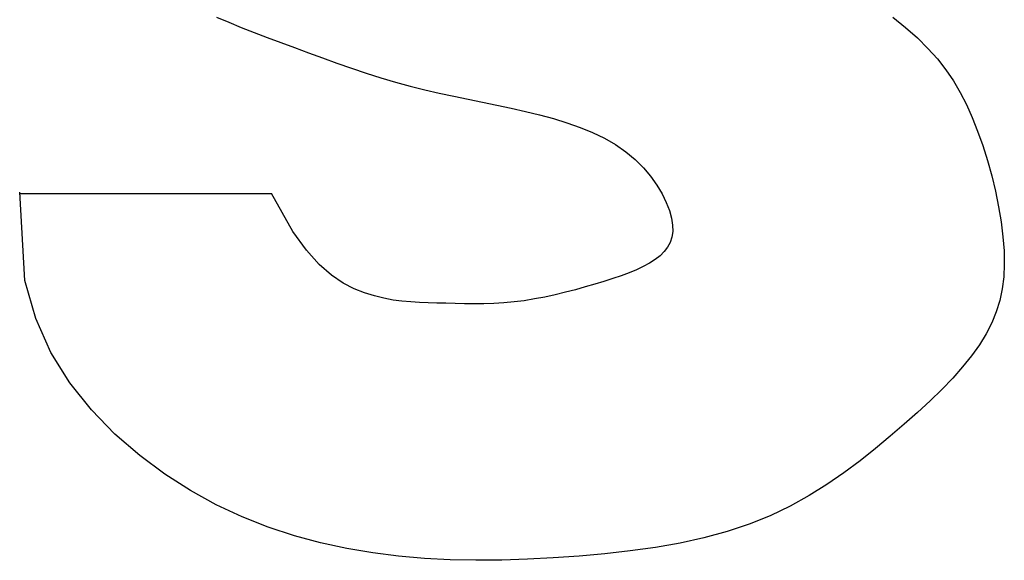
# Model space of a CAD drawing. Header units: millimetres. Extents: x -7023 to 53801, y 9849 to 33561.
# Tile 431 of 537: x 24742.73 to 24745.23, y 21914.8 to 21916.18. Entities that reach past the tile are written whole.
import ezdxf

# ---------------------------------------------------------------- set-up
doc = ezdxf.new("R2010")
doc.units = ezdxf.units.MM
doc.layers.add('IE_CCTV', color=6, linetype='Continuous')

msp = doc.modelspace()

# ---------------------------------------------------------------- linework, layer by layer
at = {"layer": 'IE_CCTV', "transparency": 33554687}
for p, q in [((24743.2302, 21916.1824), (24743.2616, 21916.1693)), ((24743.2302, 21916.1824), (24743.2616, 21916.1693)), ((24743.2302, 21916.1824), (24743.2616, 21916.1693)), ((24743.2302, 21916.1824), (24743.2616, 21916.1693)), ((24743.2302, 21916.1824), (24743.2616, 21916.1693)), ((24743.2616, 21916.1693), (24743.2936, 21916.1564)), ((24743.2616, 21916.1693), (24743.2936, 21916.1564)), ((24743.2616, 21916.1693), (24743.2936, 21916.1564)), ((24743.2616, 21916.1693), (24743.2936, 21916.1564)), ((24743.2616, 21916.1693), (24743.2936, 21916.1564)), ((24744.9479, 21916.1827), (24744.9805, 21916.1562)), ((24744.9479, 21916.1827), (24744.9805, 21916.1562)), ((24744.9479, 21916.1827), (24744.9805, 21916.1562)), ((24744.9479, 21916.1827), (24744.9805, 21916.1562)), ((24744.9479, 21916.1827), (24744.9805, 21916.1562)), ((24743.2936, 21916.1564), (24743.3262, 21916.1437)), ((24743.2936, 21916.1564), (24743.3262, 21916.1437)), ((24743.2936, 21916.1564), (24743.3262, 21916.1437)), ((24743.2936, 21916.1564), (24743.3262, 21916.1437)), ((24743.2936, 21916.1564), (24743.3262, 21916.1437)), ((24743.3262, 21916.1437), (24743.3596, 21916.131)), ((24743.3262, 21916.1437), (24743.3596, 21916.131)), ((24743.3262, 21916.1437), (24743.3596, 21916.131)), ((24743.3262, 21916.1437), (24743.3596, 21916.131)), ((24743.3262, 21916.1437), (24743.3596, 21916.131)), ((24744.9805, 21916.1562), (24745.0103, 21916.1296)), ((24744.9805, 21916.1562), (24745.0103, 21916.1296)), ((24744.9805, 21916.1562), (24745.0103, 21916.1296)), ((24744.9805, 21916.1562), (24745.0103, 21916.1296)), ((24744.9805, 21916.1562), (24745.0103, 21916.1296)), ((24743.3596, 21916.131), (24743.3936, 21916.1183)), ((24743.3596, 21916.131), (24743.3936, 21916.1183)), ((24743.3596, 21916.131), (24743.3936, 21916.1183)), ((24743.3596, 21916.131), (24743.3936, 21916.1183)), ((24743.3596, 21916.131), (24743.3936, 21916.1183)), ((24743.3936, 21916.1183), (24743.4284, 21916.1053)), ((24743.3936, 21916.1183), (24743.4284, 21916.1053)), ((24743.3936, 21916.1183), (24743.4284, 21916.1053)), ((24743.3936, 21916.1183), (24743.4284, 21916.1053)), ((24743.3936, 21916.1183), (24743.4284, 21916.1053)), ((24745.0103, 21916.1296), (24745.0371, 21916.103)), ((24745.0103, 21916.1296), (24745.0371, 21916.103)), ((24745.0103, 21916.1296), (24745.0371, 21916.103)), ((24745.0103, 21916.1296), (24745.0371, 21916.103)), ((24745.0103, 21916.1296), (24745.0371, 21916.103)), ((24743.4284, 21916.1053), (24743.4639, 21916.0921)), ((24743.4284, 21916.1053), (24743.4639, 21916.0921)), ((24743.4284, 21916.1053), (24743.4639, 21916.0921)), ((24743.4284, 21916.1053), (24743.4639, 21916.0921)), ((24743.4284, 21916.1053), (24743.4639, 21916.0921)), ((24745.0371, 21916.103), (24745.061, 21916.0762)), ((24745.0371, 21916.103), (24745.061, 21916.0762)), ((24745.0371, 21916.103), (24745.061, 21916.0762)), ((24745.0371, 21916.103), (24745.061, 21916.0762)), ((24745.0371, 21916.103), (24745.061, 21916.0762)), ((24743.4639, 21916.0921), (24743.4999, 21916.0789)), ((24743.4639, 21916.0921), (24743.4999, 21916.0789)), ((24743.4639, 21916.0921), (24743.4999, 21916.0789)), ((24743.4639, 21916.0921), (24743.4999, 21916.0789)), ((24743.4639, 21916.0921), (24743.4999, 21916.0789)), ((24743.4999, 21916.0789), (24743.5365, 21916.0657)), ((24743.4999, 21916.0789), (24743.5365, 21916.0657)), ((24743.4999, 21916.0789), (24743.5365, 21916.0657)), ((24743.4999, 21916.0789), (24743.5365, 21916.0657)), ((24743.4999, 21916.0789), (24743.5365, 21916.0657)), ((24745.061, 21916.0762), (24745.0824, 21916.0488)), ((24745.061, 21916.0762), (24745.0824, 21916.0488)), ((24745.061, 21916.0762), (24745.0824, 21916.0488)), ((24745.061, 21916.0762), (24745.0824, 21916.0488)), ((24745.061, 21916.0762), (24745.0824, 21916.0488)), ((24743.5365, 21916.0657), (24743.5733, 21916.0528)), ((24743.5365, 21916.0657), (24743.5733, 21916.0528)), ((24743.5365, 21916.0657), (24743.5733, 21916.0528)), ((24743.5365, 21916.0657), (24743.5733, 21916.0528)), ((24743.5365, 21916.0657), (24743.5733, 21916.0528)), ((24743.5733, 21916.0528), (24743.6105, 21916.0404)), ((24743.5733, 21916.0528), (24743.6105, 21916.0404)), ((24743.5733, 21916.0528), (24743.6105, 21916.0404)), ((24743.5733, 21916.0528), (24743.6105, 21916.0404)), ((24743.5733, 21916.0528), (24743.6105, 21916.0404)), ((24745.0824, 21916.0488), (24745.1017, 21916.0206)), ((24745.0824, 21916.0488), (24745.1017, 21916.0206)), ((24745.0824, 21916.0488), (24745.1017, 21916.0206)), ((24745.0824, 21916.0488), (24745.1017, 21916.0206)), ((24745.0824, 21916.0488), (24745.1017, 21916.0206)), ((24743.6105, 21916.0404), (24743.6478, 21916.0285)), ((24743.6105, 21916.0404), (24743.6478, 21916.0285)), ((24743.6105, 21916.0404), (24743.6478, 21916.0285)), ((24743.6105, 21916.0404), (24743.6478, 21916.0285)), ((24743.6105, 21916.0404), (24743.6478, 21916.0285)), ((24743.6478, 21916.0285), (24743.6851, 21916.0174)), ((24743.6478, 21916.0285), (24743.6851, 21916.0174)), ((24743.6478, 21916.0285), (24743.6851, 21916.0174)), ((24743.6478, 21916.0285), (24743.6851, 21916.0174)), ((24743.6478, 21916.0285), (24743.6851, 21916.0174)), ((24745.1017, 21916.0206), (24745.1191, 21915.9912)), ((24745.1017, 21916.0206), (24745.1191, 21915.9912)), ((24745.1017, 21916.0206), (24745.1191, 21915.9912)), ((24745.1017, 21916.0206), (24745.1191, 21915.9912)), ((24745.1017, 21916.0206), (24745.1191, 21915.9912)), ((24743.6851, 21916.0174), (24743.7223, 21916.0072)), ((24743.6851, 21916.0174), (24743.7223, 21916.0072)), ((24743.6851, 21916.0174), (24743.7223, 21916.0072)), ((24743.6851, 21916.0174), (24743.7223, 21916.0072)), ((24743.6851, 21916.0174), (24743.7223, 21916.0072)), ((24743.7223, 21916.0072), (24743.7594, 21915.998)), ((24743.7223, 21916.0072), (24743.7594, 21915.998)), ((24743.7223, 21916.0072), (24743.7594, 21915.998)), ((24743.7223, 21916.0072), (24743.7594, 21915.998)), ((24743.7223, 21916.0072), (24743.7594, 21915.998)), ((24743.7594, 21915.998), (24743.7963, 21915.9895)), ((24743.7594, 21915.998), (24743.7963, 21915.9895)), ((24743.7594, 21915.998), (24743.7963, 21915.9895)), ((24743.7594, 21915.998), (24743.7963, 21915.9895)), ((24743.7594, 21915.998), (24743.7963, 21915.9895)), ((24743.7963, 21915.9895), (24743.8331, 21915.9816)), ((24743.7963, 21915.9895), (24743.8331, 21915.9816)), ((24743.7963, 21915.9895), (24743.8331, 21915.9816)), ((24743.7963, 21915.9895), (24743.8331, 21915.9816)), ((24743.7963, 21915.9895), (24743.8331, 21915.9816)), ((24743.8331, 21915.9816), (24743.8698, 21915.974)), ((24743.8331, 21915.9816), (24743.8698, 21915.974)), ((24743.8331, 21915.9816), (24743.8698, 21915.974)), ((24743.8331, 21915.9816), (24743.8698, 21915.974)), ((24743.8331, 21915.9816), (24743.8698, 21915.974)), ((24743.8698, 21915.974), (24743.9063, 21915.9666)), ((24743.8698, 21915.974), (24743.9063, 21915.9666)), ((24743.8698, 21915.974), (24743.9063, 21915.9666)), ((24743.8698, 21915.974), (24743.9063, 21915.9666)), ((24743.8698, 21915.974), (24743.9063, 21915.9666)), ((24745.1191, 21915.9912), (24745.135, 21915.9604)), ((24745.1191, 21915.9912), (24745.135, 21915.9604)), ((24745.1191, 21915.9912), (24745.135, 21915.9604)), ((24745.1191, 21915.9912), (24745.135, 21915.9604)), ((24745.1191, 21915.9912), (24745.135, 21915.9604)), ((24743.9063, 21915.9666), (24743.9426, 21915.9591)), ((24743.9063, 21915.9666), (24743.9426, 21915.9591)), ((24743.9063, 21915.9666), (24743.9426, 21915.9591)), ((24743.9063, 21915.9666), (24743.9426, 21915.9591)), ((24743.9063, 21915.9666), (24743.9426, 21915.9591)), ((24743.9426, 21915.9591), (24743.9788, 21915.9514)), ((24743.9426, 21915.9591), (24743.9788, 21915.9514)), ((24743.9426, 21915.9591), (24743.9788, 21915.9514)), ((24743.9426, 21915.9591), (24743.9788, 21915.9514)), ((24743.9426, 21915.9591), (24743.9788, 21915.9514)), ((24743.9788, 21915.9514), (24744.0149, 21915.9432)), ((24743.9788, 21915.9514), (24744.0149, 21915.9432)), ((24743.9788, 21915.9514), (24744.0149, 21915.9432)), ((24743.9788, 21915.9514), (24744.0149, 21915.9432)), ((24743.9788, 21915.9514), (24744.0149, 21915.9432)), ((24744.0149, 21915.9432), (24744.0507, 21915.9344)), ((24744.0149, 21915.9432), (24744.0507, 21915.9344)), ((24744.0149, 21915.9432), (24744.0507, 21915.9344)), ((24744.0149, 21915.9432), (24744.0507, 21915.9344)), ((24744.0149, 21915.9432), (24744.0507, 21915.9344)), ((24745.135, 21915.9604), (24745.1496, 21915.9279)), ((24745.135, 21915.9604), (24745.1496, 21915.9279)), ((24745.135, 21915.9604), (24745.1496, 21915.9279)), ((24745.135, 21915.9604), (24745.1496, 21915.9279)), ((24745.135, 21915.9604), (24745.1496, 21915.9279)), ((24744.0507, 21915.9344), (24744.086, 21915.9248)), ((24744.0507, 21915.9344), (24744.086, 21915.9248)), ((24744.0507, 21915.9344), (24744.086, 21915.9248)), ((24744.0507, 21915.9344), (24744.086, 21915.9248)), ((24744.0507, 21915.9344), (24744.086, 21915.9248)), ((24744.086, 21915.9248), (24744.1204, 21915.9142)), ((24744.086, 21915.9248), (24744.1204, 21915.9142)), ((24744.086, 21915.9248), (24744.1204, 21915.9142)), ((24744.086, 21915.9248), (24744.1204, 21915.9142)), ((24744.086, 21915.9248), (24744.1204, 21915.9142)), ((24745.1496, 21915.9279), (24745.1633, 21915.8933)), ((24745.1496, 21915.9279), (24745.1633, 21915.8933)), ((24745.1496, 21915.9279), (24745.1633, 21915.8933)), ((24745.1496, 21915.9279), (24745.1633, 21915.8933)), ((24745.1496, 21915.9279), (24745.1633, 21915.8933)), ((24744.1204, 21915.9142), (24744.1538, 21915.9025)), ((24744.1204, 21915.9142), (24744.1538, 21915.9025)), ((24744.1204, 21915.9142), (24744.1538, 21915.9025)), ((24744.1204, 21915.9142), (24744.1538, 21915.9025)), ((24744.1204, 21915.9142), (24744.1538, 21915.9025)), ((24744.1538, 21915.9025), (24744.1857, 21915.8894)), ((24744.1538, 21915.9025), (24744.1857, 21915.8894)), ((24744.1538, 21915.9025), (24744.1857, 21915.8894)), ((24744.1538, 21915.9025), (24744.1857, 21915.8894)), ((24744.1538, 21915.9025), (24744.1857, 21915.8894)), ((24745.1633, 21915.8933), (24745.1762, 21915.8568)), ((24745.1633, 21915.8933), (24745.1762, 21915.8568)), ((24745.1633, 21915.8933), (24745.1762, 21915.8568)), ((24745.1633, 21915.8933), (24745.1762, 21915.8568)), ((24745.1633, 21915.8933), (24745.1762, 21915.8568)), ((24744.1857, 21915.8894), (24744.2159, 21915.8749)), ((24744.1857, 21915.8894), (24744.2159, 21915.8749)), ((24744.1857, 21915.8894), (24744.2159, 21915.8749)), ((24744.1857, 21915.8894), (24744.2159, 21915.8749)), ((24744.1857, 21915.8894), (24744.2159, 21915.8749)), ((24744.2159, 21915.8749), (24744.2441, 21915.8588)), ((24744.2159, 21915.8749), (24744.2441, 21915.8588)), ((24744.2159, 21915.8749), (24744.2441, 21915.8588)), ((24744.2159, 21915.8749), (24744.2441, 21915.8588)), ((24744.2159, 21915.8749), (24744.2441, 21915.8588)), ((24744.2441, 21915.8588), (24744.27, 21915.8409)), ((24744.2441, 21915.8588), (24744.27, 21915.8409)), ((24744.2441, 21915.8588), (24744.27, 21915.8409)), ((24744.2441, 21915.8588), (24744.27, 21915.8409)), ((24744.2441, 21915.8588), (24744.27, 21915.8409)), ((24745.1762, 21915.8568), (24745.1881, 21915.8188)), ((24745.1762, 21915.8568), (24745.1881, 21915.8188)), ((24745.1762, 21915.8568), (24745.1881, 21915.8188)), ((24745.1762, 21915.8568), (24745.1881, 21915.8188)), ((24745.1762, 21915.8568), (24745.1881, 21915.8188)), ((24744.27, 21915.8409), (24744.2935, 21915.8213)), ((24744.27, 21915.8409), (24744.2935, 21915.8213)), ((24744.27, 21915.8409), (24744.2935, 21915.8213)), ((24744.27, 21915.8409), (24744.2935, 21915.8213)), ((24744.27, 21915.8409), (24744.2935, 21915.8213)), ((24744.2935, 21915.8213), (24744.3144, 21915.8003)), ((24744.2935, 21915.8213), (24744.3144, 21915.8003)), ((24744.2935, 21915.8213), (24744.3144, 21915.8003)), ((24744.2935, 21915.8213), (24744.3144, 21915.8003)), ((24744.2935, 21915.8213), (24744.3144, 21915.8003)), ((24745.1881, 21915.8188), (24745.1989, 21915.7799)), ((24745.1881, 21915.8188), (24745.1989, 21915.7799)), ((24745.1881, 21915.8188), (24745.1989, 21915.7799)), ((24745.1881, 21915.8188), (24745.1989, 21915.7799)), ((24745.1881, 21915.8188), (24745.1989, 21915.7799)), ((24744.3144, 21915.8003), (24744.3328, 21915.7785)), ((24744.3144, 21915.8003), (24744.3328, 21915.7785)), ((24744.3144, 21915.8003), (24744.3328, 21915.7785)), ((24744.3144, 21915.8003), (24744.3328, 21915.7785)), ((24744.3144, 21915.8003), (24744.3328, 21915.7785)), ((24744.3328, 21915.7785), (24744.3486, 21915.7562)), ((24744.3328, 21915.7785), (24744.3486, 21915.7562)), ((24744.3328, 21915.7785), (24744.3486, 21915.7562)), ((24744.3328, 21915.7785), (24744.3486, 21915.7562)), ((24744.3328, 21915.7785), (24744.3486, 21915.7562)), ((24745.1989, 21915.7799), (24745.2084, 21915.7405)), ((24745.1989, 21915.7799), (24745.2084, 21915.7405)), ((24745.1989, 21915.7799), (24745.2084, 21915.7405)), ((24745.1989, 21915.7799), (24745.2084, 21915.7405)), ((24745.1989, 21915.7799), (24745.2084, 21915.7405)), ((24744.3486, 21915.7562), (24744.3619, 21915.734)), ((24744.3486, 21915.7562), (24744.3619, 21915.734)), ((24744.3486, 21915.7562), (24744.3619, 21915.734)), ((24744.3486, 21915.7562), (24744.3619, 21915.734)), ((24744.3486, 21915.7562), (24744.3619, 21915.734)), ((24742.7442, 21915.514), (24742.7309, 21915.7379)), ((24742.7442, 21915.514), (24742.7309, 21915.7379)), ((24742.7442, 21915.514), (24742.7309, 21915.7379)), ((24742.7442, 21915.514), (24742.7309, 21915.7379)), ((24742.7442, 21915.514), (24742.7309, 21915.7379)), ((24742.731, 21915.735), (24743.3701, 21915.735)), ((24742.731, 21915.735), (24743.3701, 21915.735)), ((24742.731, 21915.735), (24743.3701, 21915.735)), ((24742.731, 21915.735), (24743.3701, 21915.735)), ((24742.731, 21915.735), (24743.3701, 21915.735)), ((24743.4243, 21915.6385), (24743.3701, 21915.735)), ((24743.4243, 21915.6385), (24743.3701, 21915.735)), ((24743.4243, 21915.6385), (24743.3701, 21915.735)), ((24743.4243, 21915.6385), (24743.3701, 21915.735)), ((24743.4243, 21915.6385), (24743.3701, 21915.735)), ((24744.3619, 21915.734), (24744.3725, 21915.7123)), ((24744.3619, 21915.734), (24744.3725, 21915.7123)), ((24744.3619, 21915.734), (24744.3725, 21915.7123)), ((24744.3619, 21915.734), (24744.3725, 21915.7123)), ((24744.3619, 21915.734), (24744.3725, 21915.7123)), ((24745.2084, 21915.7405), (24745.2165, 21915.7013)), ((24745.2084, 21915.7405), (24745.2165, 21915.7013)), ((24745.2084, 21915.7405), (24745.2165, 21915.7013)), ((24745.2084, 21915.7405), (24745.2165, 21915.7013)), ((24745.2084, 21915.7405), (24745.2165, 21915.7013)), ((24744.3725, 21915.7123), (24744.3806, 21915.6916)), ((24744.3725, 21915.7123), (24744.3806, 21915.6916)), ((24744.3725, 21915.7123), (24744.3806, 21915.6916)), ((24744.3725, 21915.7123), (24744.3806, 21915.6916)), ((24744.3725, 21915.7123), (24744.3806, 21915.6916)), ((24745.2165, 21915.7013), (24745.2229, 21915.6626)), ((24745.2165, 21915.7013), (24745.2229, 21915.6626)), ((24745.2165, 21915.7013), (24745.2229, 21915.6626)), ((24745.2165, 21915.7013), (24745.2229, 21915.6626)), ((24745.2165, 21915.7013), (24745.2229, 21915.6626)), ((24744.3806, 21915.6916), (24744.386, 21915.6722)), ((24744.3806, 21915.6916), (24744.386, 21915.6722)), ((24744.3806, 21915.6916), (24744.386, 21915.6722)), ((24744.3806, 21915.6916), (24744.386, 21915.6722)), ((24744.3806, 21915.6916), (24744.386, 21915.6722)), ((24744.386, 21915.6722), (24744.3888, 21915.6546)), ((24744.386, 21915.6722), (24744.3888, 21915.6546)), ((24744.386, 21915.6722), (24744.3888, 21915.6546)), ((24744.386, 21915.6722), (24744.3888, 21915.6546)), ((24744.386, 21915.6722), (24744.3888, 21915.6546)), ((24744.3888, 21915.6546), (24744.3891, 21915.6385)), ((24744.3888, 21915.6546), (24744.3891, 21915.6385)), ((24744.3888, 21915.6546), (24744.3891, 21915.6385)), ((24744.3888, 21915.6546), (24744.3891, 21915.6385)), ((24744.3888, 21915.6546), (24744.3891, 21915.6385)), ((24745.2229, 21915.6626), (24745.2276, 21915.6252)), ((24745.2229, 21915.6626), (24745.2276, 21915.6252)), ((24745.2229, 21915.6626), (24745.2276, 21915.6252)), ((24745.2229, 21915.6626), (24745.2276, 21915.6252)), ((24745.2229, 21915.6626), (24745.2276, 21915.6252)), ((24743.4588, 21915.5914), (24743.4243, 21915.6385)), ((24743.4588, 21915.5914), (24743.4243, 21915.6385)), ((24743.4588, 21915.5914), (24743.4243, 21915.6385)), ((24743.4588, 21915.5914), (24743.4243, 21915.6385)), ((24743.4588, 21915.5914), (24743.4243, 21915.6385)), ((24744.387, 21915.6239), (24744.3826, 21915.6106)), ((24744.387, 21915.6239), (24744.3826, 21915.6106)), ((24744.387, 21915.6239), (24744.3826, 21915.6106)), ((24744.387, 21915.6239), (24744.3826, 21915.6106)), ((24744.387, 21915.6239), (24744.3826, 21915.6106)), ((24744.3891, 21915.6385), (24744.387, 21915.6239)), ((24744.3891, 21915.6385), (24744.387, 21915.6239)), ((24744.3891, 21915.6385), (24744.387, 21915.6239)), ((24744.3891, 21915.6385), (24744.387, 21915.6239)), ((24744.3891, 21915.6385), (24744.387, 21915.6239)), ((24745.2276, 21915.6252), (24745.2303, 21915.5894)), ((24745.2276, 21915.6252), (24745.2303, 21915.5894)), ((24745.2276, 21915.6252), (24745.2303, 21915.5894)), ((24745.2276, 21915.6252), (24745.2303, 21915.5894)), ((24745.2276, 21915.6252), (24745.2303, 21915.5894)), ((24744.376, 21915.5984), (24744.3674, 21915.5872)), ((24744.376, 21915.5984), (24744.3674, 21915.5872)), ((24744.376, 21915.5984), (24744.3674, 21915.5872)), ((24744.376, 21915.5984), (24744.3674, 21915.5872)), ((24744.376, 21915.5984), (24744.3674, 21915.5872)), ((24744.3826, 21915.6106), (24744.376, 21915.5984)), ((24744.3826, 21915.6106), (24744.376, 21915.5984)), ((24744.3826, 21915.6106), (24744.376, 21915.5984)), ((24744.3826, 21915.6106), (24744.376, 21915.5984)), ((24744.3826, 21915.6106), (24744.376, 21915.5984)), ((24743.4915, 21915.555), (24743.4588, 21915.5914)), ((24743.4915, 21915.555), (24743.4588, 21915.5914)), ((24743.4915, 21915.555), (24743.4588, 21915.5914)), ((24743.4915, 21915.555), (24743.4588, 21915.5914)), ((24743.4915, 21915.555), (24743.4588, 21915.5914)), ((24744.3568, 21915.5768), (24744.3443, 21915.5672)), ((24744.3568, 21915.5768), (24744.3443, 21915.5672)), ((24744.3568, 21915.5768), (24744.3443, 21915.5672)), ((24744.3568, 21915.5768), (24744.3443, 21915.5672)), ((24744.3568, 21915.5768), (24744.3443, 21915.5672)), ((24744.3674, 21915.5872), (24744.3568, 21915.5768)), ((24744.3674, 21915.5872), (24744.3568, 21915.5768)), ((24744.3674, 21915.5872), (24744.3568, 21915.5768)), ((24744.3674, 21915.5872), (24744.3568, 21915.5768)), ((24744.3674, 21915.5872), (24744.3568, 21915.5768)), ((24745.2303, 21915.5894), (24745.231, 21915.5556)), ((24745.2303, 21915.5894), (24745.231, 21915.5556)), ((24745.2303, 21915.5894), (24745.231, 21915.5556)), ((24745.2303, 21915.5894), (24745.231, 21915.5556)), ((24745.2303, 21915.5894), (24745.231, 21915.5556)), ((24743.5225, 21915.5276), (24743.4915, 21915.555)), ((24743.5225, 21915.5276), (24743.4915, 21915.555)), ((24743.5225, 21915.5276), (24743.4915, 21915.555)), ((24743.5225, 21915.5276), (24743.4915, 21915.555)), ((24743.5225, 21915.5276), (24743.4915, 21915.555)), ((24744.3143, 21915.5496), (24744.2969, 21915.5414)), ((24744.3143, 21915.5496), (24744.2969, 21915.5414)), ((24744.3143, 21915.5496), (24744.2969, 21915.5414)), ((24744.3143, 21915.5496), (24744.2969, 21915.5414)), ((24744.3143, 21915.5496), (24744.2969, 21915.5414)), ((24744.3301, 21915.5581), (24744.3143, 21915.5496)), ((24744.3301, 21915.5581), (24744.3143, 21915.5496)), ((24744.3301, 21915.5581), (24744.3143, 21915.5496)), ((24744.3301, 21915.5581), (24744.3143, 21915.5496)), ((24744.3301, 21915.5581), (24744.3143, 21915.5496)), ((24744.3443, 21915.5672), (24744.3301, 21915.5581)), ((24744.3443, 21915.5672), (24744.3301, 21915.5581)), ((24744.3443, 21915.5672), (24744.3301, 21915.5581)), ((24744.3443, 21915.5672), (24744.3301, 21915.5581)), ((24744.3443, 21915.5672), (24744.3301, 21915.5581)), ((24745.231, 21915.5556), (24745.2294, 21915.5234)), ((24745.231, 21915.5556), (24745.2294, 21915.5234)), ((24745.231, 21915.5556), (24745.2294, 21915.5234)), ((24745.231, 21915.5556), (24745.2294, 21915.5234)), ((24745.231, 21915.5556), (24745.2294, 21915.5234)), ((24743.552, 21915.5076), (24743.5225, 21915.5276)), ((24743.552, 21915.5076), (24743.5225, 21915.5276)), ((24743.552, 21915.5076), (24743.5225, 21915.5276)), ((24743.552, 21915.5076), (24743.5225, 21915.5276)), ((24743.552, 21915.5076), (24743.5225, 21915.5276)), ((24744.2368, 21915.5189), (24744.2145, 21915.5117)), ((24744.2368, 21915.5189), (24744.2145, 21915.5117)), ((24744.2368, 21915.5189), (24744.2145, 21915.5117)), ((24744.2368, 21915.5189), (24744.2145, 21915.5117)), ((24744.2368, 21915.5189), (24744.2145, 21915.5117)), ((24744.2581, 21915.5262), (24744.2368, 21915.5189)), ((24744.2581, 21915.5262), (24744.2368, 21915.5189)), ((24744.2581, 21915.5262), (24744.2368, 21915.5189)), ((24744.2581, 21915.5262), (24744.2368, 21915.5189)), ((24744.2581, 21915.5262), (24744.2368, 21915.5189)), ((24744.2782, 21915.5337), (24744.2581, 21915.5262)), ((24744.2782, 21915.5337), (24744.2581, 21915.5262)), ((24744.2782, 21915.5337), (24744.2581, 21915.5262)), ((24744.2782, 21915.5337), (24744.2581, 21915.5262)), ((24744.2782, 21915.5337), (24744.2581, 21915.5262)), ((24744.2969, 21915.5414), (24744.2782, 21915.5337)), ((24744.2969, 21915.5414), (24744.2782, 21915.5337)), ((24744.2969, 21915.5414), (24744.2782, 21915.5337)), ((24744.2969, 21915.5414), (24744.2782, 21915.5337)), ((24744.2969, 21915.5414), (24744.2782, 21915.5337)), ((24745.2294, 21915.5234), (24745.2255, 21915.4927)), ((24745.2294, 21915.5234), (24745.2255, 21915.4927)), ((24745.2294, 21915.5234), (24745.2255, 21915.4927)), ((24745.2294, 21915.5234), (24745.2255, 21915.4927)), ((24745.2294, 21915.5234), (24745.2255, 21915.4927)), ((24742.7716, 21915.4179), (24742.7442, 21915.514)), ((24742.7716, 21915.4179), (24742.7442, 21915.514)), ((24742.7716, 21915.4179), (24742.7442, 21915.514)), ((24742.7716, 21915.4179), (24742.7442, 21915.514)), ((24742.7716, 21915.4179), (24742.7442, 21915.514)), ((24743.5799, 21915.4932), (24743.552, 21915.5076)), ((24743.5799, 21915.4932), (24743.552, 21915.5076)), ((24743.5799, 21915.4932), (24743.552, 21915.5076)), ((24743.5799, 21915.4932), (24743.552, 21915.5076)), ((24743.5799, 21915.4932), (24743.552, 21915.5076)), ((24743.6064, 21915.4828), (24743.5799, 21915.4932)), ((24743.6064, 21915.4828), (24743.5799, 21915.4932)), ((24743.6064, 21915.4828), (24743.5799, 21915.4932)), ((24743.6064, 21915.4828), (24743.5799, 21915.4932)), ((24743.6064, 21915.4828), (24743.5799, 21915.4932)), ((24744.167, 21915.4976), (24744.1421, 21915.4906)), ((24744.167, 21915.4976), (24744.1421, 21915.4906)), ((24744.167, 21915.4976), (24744.1421, 21915.4906)), ((24744.167, 21915.4976), (24744.1421, 21915.4906)), ((24744.167, 21915.4976), (24744.1421, 21915.4906)), ((24744.1912, 21915.5046), (24744.167, 21915.4976)), ((24744.1912, 21915.5046), (24744.167, 21915.4976)), ((24744.1912, 21915.5046), (24744.167, 21915.4976)), ((24744.1912, 21915.5046), (24744.167, 21915.4976)), ((24744.1912, 21915.5046), (24744.167, 21915.4976)), ((24744.2145, 21915.5117), (24744.1912, 21915.5046)), ((24744.2145, 21915.5117), (24744.1912, 21915.5046)), ((24744.2145, 21915.5117), (24744.1912, 21915.5046)), ((24744.2145, 21915.5117), (24744.1912, 21915.5046)), ((24744.2145, 21915.5117), (24744.1912, 21915.5046)), ((24745.2255, 21915.4927), (24745.2193, 21915.4631)), ((24745.2255, 21915.4927), (24745.2193, 21915.4631)), ((24745.2255, 21915.4927), (24745.2193, 21915.4631)), ((24745.2255, 21915.4927), (24745.2193, 21915.4631)), ((24745.2255, 21915.4927), (24745.2193, 21915.4631)), ((24743.6316, 21915.4749), (24743.6064, 21915.4828)), ((24743.6316, 21915.4749), (24743.6064, 21915.4828)), ((24743.6316, 21915.4749), (24743.6064, 21915.4828)), ((24743.6316, 21915.4749), (24743.6064, 21915.4828)), ((24743.6316, 21915.4749), (24743.6064, 21915.4828)), ((24743.6557, 21915.4689), (24743.6316, 21915.4749)), ((24743.6557, 21915.4689), (24743.6316, 21915.4749)), ((24743.6557, 21915.4689), (24743.6316, 21915.4749)), ((24743.6557, 21915.4689), (24743.6316, 21915.4749)), ((24743.6557, 21915.4689), (24743.6316, 21915.4749)), ((24743.6789, 21915.4645), (24743.6557, 21915.4689)), ((24743.6789, 21915.4645), (24743.6557, 21915.4689)), ((24743.6789, 21915.4645), (24743.6557, 21915.4689)), ((24743.6789, 21915.4645), (24743.6557, 21915.4689)), ((24743.6789, 21915.4645), (24743.6557, 21915.4689)), ((24744.0646, 21915.4721), (24744.0384, 21915.4671)), ((24744.0646, 21915.4721), (24744.0384, 21915.4671)), ((24744.0646, 21915.4721), (24744.0384, 21915.4671)), ((24744.0646, 21915.4721), (24744.0384, 21915.4671)), ((24744.0646, 21915.4721), (24744.0384, 21915.4671)), ((24744.0908, 21915.4778), (24744.0646, 21915.4721)), ((24744.0908, 21915.4778), (24744.0646, 21915.4721)), ((24744.0908, 21915.4778), (24744.0646, 21915.4721)), ((24744.0908, 21915.4778), (24744.0646, 21915.4721)), ((24744.0908, 21915.4778), (24744.0646, 21915.4721)), ((24744.1167, 21915.484), (24744.0908, 21915.4778)), ((24744.1167, 21915.484), (24744.0908, 21915.4778)), ((24744.1167, 21915.484), (24744.0908, 21915.4778)), ((24744.1167, 21915.484), (24744.0908, 21915.4778)), ((24744.1167, 21915.484), (24744.0908, 21915.4778)), ((24744.1421, 21915.4906), (24744.1167, 21915.484)), ((24744.1421, 21915.4906), (24744.1167, 21915.484)), ((24744.1421, 21915.4906), (24744.1167, 21915.484)), ((24744.1421, 21915.4906), (24744.1167, 21915.484)), ((24744.1421, 21915.4906), (24744.1167, 21915.484)), ((24743.7016, 21915.4615), (24743.6789, 21915.4645)), ((24743.7016, 21915.4615), (24743.6789, 21915.4645)), ((24743.7016, 21915.4615), (24743.6789, 21915.4645)), ((24743.7016, 21915.4615), (24743.6789, 21915.4645)), ((24743.7016, 21915.4615), (24743.6789, 21915.4645)), ((24743.7238, 21915.4595), (24743.7016, 21915.4615)), ((24743.7238, 21915.4595), (24743.7016, 21915.4615)), ((24743.7238, 21915.4595), (24743.7016, 21915.4615)), ((24743.7238, 21915.4595), (24743.7016, 21915.4615)), ((24743.7238, 21915.4595), (24743.7016, 21915.4615)), ((24743.7459, 21915.4582), (24743.7238, 21915.4595)), ((24743.7459, 21915.4582), (24743.7238, 21915.4595)), ((24743.7459, 21915.4582), (24743.7238, 21915.4595)), ((24743.7459, 21915.4582), (24743.7238, 21915.4595)), ((24743.7459, 21915.4582), (24743.7238, 21915.4595)), ((24743.768, 21915.4574), (24743.7459, 21915.4582)), ((24743.768, 21915.4574), (24743.7459, 21915.4582)), ((24743.768, 21915.4574), (24743.7459, 21915.4582)), ((24743.768, 21915.4574), (24743.7459, 21915.4582)), ((24743.768, 21915.4574), (24743.7459, 21915.4582)), ((24743.7904, 21915.4568), (24743.768, 21915.4574)), ((24743.7904, 21915.4568), (24743.768, 21915.4574)), ((24743.7904, 21915.4568), (24743.768, 21915.4574)), ((24743.7904, 21915.4568), (24743.768, 21915.4574)), ((24743.7904, 21915.4568), (24743.768, 21915.4574)), ((24743.8133, 21915.4561), (24743.7904, 21915.4568)), ((24743.8133, 21915.4561), (24743.7904, 21915.4568)), ((24743.8133, 21915.4561), (24743.7904, 21915.4568)), ((24743.8133, 21915.4561), (24743.7904, 21915.4568)), ((24743.8133, 21915.4561), (24743.7904, 21915.4568)), ((24743.8367, 21915.4555), (24743.8133, 21915.4561)), ((24743.8367, 21915.4555), (24743.8133, 21915.4561)), ((24743.8367, 21915.4555), (24743.8133, 21915.4561)), ((24743.8367, 21915.4555), (24743.8133, 21915.4561)), ((24743.8367, 21915.4555), (24743.8133, 21915.4561)), ((24743.8606, 21915.4549), (24743.8367, 21915.4555)), ((24743.8606, 21915.4549), (24743.8367, 21915.4555)), ((24743.8606, 21915.4549), (24743.8367, 21915.4555)), ((24743.8606, 21915.4549), (24743.8367, 21915.4555)), ((24743.8606, 21915.4549), (24743.8367, 21915.4555)), ((24743.8849, 21915.4547), (24743.8606, 21915.4549)), ((24743.8849, 21915.4547), (24743.8606, 21915.4549)), ((24743.8849, 21915.4547), (24743.8606, 21915.4549)), ((24743.8849, 21915.4547), (24743.8606, 21915.4549)), ((24743.8849, 21915.4547), (24743.8606, 21915.4549)), ((24743.9096, 21915.4549), (24743.8849, 21915.4547)), ((24743.9096, 21915.4549), (24743.8849, 21915.4547)), ((24743.9096, 21915.4549), (24743.8849, 21915.4547)), ((24743.9096, 21915.4549), (24743.8849, 21915.4547)), ((24743.9096, 21915.4549), (24743.8849, 21915.4547)), ((24743.9347, 21915.4556), (24743.9096, 21915.4549)), ((24743.9347, 21915.4556), (24743.9096, 21915.4549)), ((24743.9347, 21915.4556), (24743.9096, 21915.4549)), ((24743.9347, 21915.4556), (24743.9096, 21915.4549)), ((24743.9347, 21915.4556), (24743.9096, 21915.4549)), ((24743.9602, 21915.4571), (24743.9347, 21915.4556)), ((24743.9602, 21915.4571), (24743.9347, 21915.4556)), ((24743.9602, 21915.4571), (24743.9347, 21915.4556)), ((24743.9602, 21915.4571), (24743.9347, 21915.4556)), ((24743.9602, 21915.4571), (24743.9347, 21915.4556)), ((24743.986, 21915.4595), (24743.9602, 21915.4571)), ((24743.986, 21915.4595), (24743.9602, 21915.4571)), ((24743.986, 21915.4595), (24743.9602, 21915.4571)), ((24743.986, 21915.4595), (24743.9602, 21915.4571)), ((24743.986, 21915.4595), (24743.9602, 21915.4571)), ((24744.0121, 21915.4628), (24743.986, 21915.4595)), ((24744.0121, 21915.4628), (24743.986, 21915.4595)), ((24744.0121, 21915.4628), (24743.986, 21915.4595)), ((24744.0121, 21915.4628), (24743.986, 21915.4595)), ((24744.0121, 21915.4628), (24743.986, 21915.4595)), ((24744.0384, 21915.4671), (24744.0121, 21915.4628)), ((24744.0384, 21915.4671), (24744.0121, 21915.4628)), ((24744.0384, 21915.4671), (24744.0121, 21915.4628)), ((24744.0384, 21915.4671), (24744.0121, 21915.4628)), ((24744.0384, 21915.4671), (24744.0121, 21915.4628)), ((24745.2193, 21915.4631), (24745.2104, 21915.4344)), ((24745.2193, 21915.4631), (24745.2104, 21915.4344)), ((24745.2193, 21915.4631), (24745.2104, 21915.4344)), ((24745.2193, 21915.4631), (24745.2104, 21915.4344)), ((24745.2193, 21915.4631), (24745.2104, 21915.4344)), ((24742.8103, 21915.3316), (24742.7716, 21915.4179)), ((24742.8103, 21915.3316), (24742.7716, 21915.4179)), ((24742.8103, 21915.3316), (24742.7716, 21915.4179)), ((24742.8103, 21915.3316), (24742.7716, 21915.4179)), ((24742.8103, 21915.3316), (24742.7716, 21915.4179)), ((24745.2104, 21915.4344), (24745.199, 21915.4063)), ((24745.2104, 21915.4344), (24745.199, 21915.4063)), ((24745.2104, 21915.4344), (24745.199, 21915.4063)), ((24745.2104, 21915.4344), (24745.199, 21915.4063)), ((24745.2104, 21915.4344), (24745.199, 21915.4063)), ((24745.199, 21915.4063), (24745.1848, 21915.3785)), ((24745.199, 21915.4063), (24745.1848, 21915.3785)), ((24745.199, 21915.4063), (24745.1848, 21915.3785)), ((24745.199, 21915.4063), (24745.1848, 21915.3785)), ((24745.199, 21915.4063), (24745.1848, 21915.3785)), ((24745.1848, 21915.3785), (24745.1677, 21915.3508)), ((24745.1848, 21915.3785), (24745.1677, 21915.3508)), ((24745.1848, 21915.3785), (24745.1677, 21915.3508)), ((24745.1848, 21915.3785), (24745.1677, 21915.3508)), ((24745.1848, 21915.3785), (24745.1677, 21915.3508)), ((24745.1677, 21915.3508), (24745.1478, 21915.3229)), ((24745.1677, 21915.3508), (24745.1478, 21915.3229)), ((24745.1677, 21915.3508), (24745.1478, 21915.3229)), ((24745.1677, 21915.3508), (24745.1478, 21915.3229)), ((24745.1677, 21915.3508), (24745.1478, 21915.3229)), ((24742.858, 21915.2543), (24742.8103, 21915.3316)), ((24742.858, 21915.2543), (24742.8103, 21915.3316)), ((24742.858, 21915.2543), (24742.8103, 21915.3316)), ((24742.858, 21915.2543), (24742.8103, 21915.3316)), ((24742.858, 21915.2543), (24742.8103, 21915.3316)), ((24745.1478, 21915.3229), (24745.1252, 21915.2948)), ((24745.1478, 21915.3229), (24745.1252, 21915.2948)), ((24745.1478, 21915.3229), (24745.1252, 21915.2948)), ((24745.1478, 21915.3229), (24745.1252, 21915.2948)), ((24745.1478, 21915.3229), (24745.1252, 21915.2948)), ((24745.1252, 21915.2948), (24745.1, 21915.2664)), ((24745.1252, 21915.2948), (24745.1, 21915.2664)), ((24745.1252, 21915.2948), (24745.1, 21915.2664)), ((24745.1252, 21915.2948), (24745.1, 21915.2664)), ((24745.1252, 21915.2948), (24745.1, 21915.2664)), ((24742.9128, 21915.1854), (24742.858, 21915.2543)), ((24742.9128, 21915.1854), (24742.858, 21915.2543)), ((24742.9128, 21915.1854), (24742.858, 21915.2543)), ((24742.9128, 21915.1854), (24742.858, 21915.2543)), ((24742.9128, 21915.1854), (24742.858, 21915.2543)), ((24745.1, 21915.2664), (24745.0724, 21915.2377)), ((24745.1, 21915.2664), (24745.0724, 21915.2377)), ((24745.1, 21915.2664), (24745.0724, 21915.2377)), ((24745.1, 21915.2664), (24745.0724, 21915.2377)), ((24745.1, 21915.2664), (24745.0724, 21915.2377)), ((24745.0724, 21915.2377), (24745.0425, 21915.2087)), ((24745.0724, 21915.2377), (24745.0425, 21915.2087)), ((24745.0724, 21915.2377), (24745.0425, 21915.2087)), ((24745.0724, 21915.2377), (24745.0425, 21915.2087)), ((24745.0724, 21915.2377), (24745.0425, 21915.2087)), ((24745.0425, 21915.2087), (24745.0106, 21915.1792)), ((24745.0425, 21915.2087), (24745.0106, 21915.1792)), ((24745.0425, 21915.2087), (24745.0106, 21915.1792)), ((24745.0425, 21915.2087), (24745.0106, 21915.1792)), ((24745.0425, 21915.2087), (24745.0106, 21915.1792)), ((24742.9727, 21915.1242), (24742.9128, 21915.1854)), ((24742.9727, 21915.1242), (24742.9128, 21915.1854)), ((24742.9727, 21915.1242), (24742.9128, 21915.1854)), ((24742.9727, 21915.1242), (24742.9128, 21915.1854)), ((24742.9727, 21915.1242), (24742.9128, 21915.1854)), ((24745.0106, 21915.1792), (24744.9768, 21915.1492)), ((24745.0106, 21915.1792), (24744.9768, 21915.1492)), ((24745.0106, 21915.1792), (24744.9768, 21915.1492)), ((24745.0106, 21915.1792), (24744.9768, 21915.1492)), ((24745.0106, 21915.1792), (24744.9768, 21915.1492)), ((24744.9768, 21915.1492), (24744.9412, 21915.1186)), ((24744.9768, 21915.1492), (24744.9412, 21915.1186)), ((24744.9768, 21915.1492), (24744.9412, 21915.1186)), ((24744.9768, 21915.1492), (24744.9412, 21915.1186)), ((24744.9768, 21915.1492), (24744.9412, 21915.1186)), ((24743.0356, 21915.0701), (24742.9727, 21915.1242)), ((24743.0356, 21915.0701), (24742.9727, 21915.1242)), ((24743.0356, 21915.0701), (24742.9727, 21915.1242)), ((24743.0356, 21915.0701), (24742.9727, 21915.1242)), ((24743.0356, 21915.0701), (24742.9727, 21915.1242)), ((24744.9412, 21915.1186), (24744.904, 21915.0876)), ((24744.9412, 21915.1186), (24744.904, 21915.0876)), ((24744.9412, 21915.1186), (24744.904, 21915.0876)), ((24744.9412, 21915.1186), (24744.904, 21915.0876)), ((24744.9412, 21915.1186), (24744.904, 21915.0876)), ((24743.0997, 21915.0225), (24743.0356, 21915.0701)), ((24743.0997, 21915.0225), (24743.0356, 21915.0701)), ((24743.0997, 21915.0225), (24743.0356, 21915.0701)), ((24743.0997, 21915.0225), (24743.0356, 21915.0701)), ((24743.0997, 21915.0225), (24743.0356, 21915.0701)), ((24744.904, 21915.0876), (24744.8649, 21915.0566)), ((24744.904, 21915.0876), (24744.8649, 21915.0566)), ((24744.904, 21915.0876), (24744.8649, 21915.0566)), ((24744.904, 21915.0876), (24744.8649, 21915.0566)), ((24744.904, 21915.0876), (24744.8649, 21915.0566)), ((24744.8649, 21915.0566), (24744.8239, 21915.026)), ((24744.8649, 21915.0566), (24744.8239, 21915.026)), ((24744.8649, 21915.0566), (24744.8239, 21915.026)), ((24744.8649, 21915.0566), (24744.8239, 21915.026)), ((24744.8649, 21915.0566), (24744.8239, 21915.026)), ((24743.1646, 21914.9809), (24743.0997, 21915.0225)), ((24743.1646, 21914.9809), (24743.0997, 21915.0225)), ((24743.1646, 21914.9809), (24743.0997, 21915.0225)), ((24743.1646, 21914.9809), (24743.0997, 21915.0225)), ((24743.1646, 21914.9809), (24743.0997, 21915.0225)), ((24744.8239, 21915.026), (24744.7807, 21914.9963)), ((24744.8239, 21915.026), (24744.7807, 21914.9963)), ((24744.8239, 21915.026), (24744.7807, 21914.9963)), ((24744.8239, 21915.026), (24744.7807, 21914.9963)), ((24744.8239, 21915.026), (24744.7807, 21914.9963)), ((24744.7807, 21914.9963), (24744.7352, 21914.968)), ((24744.7807, 21914.9963), (24744.7352, 21914.968)), ((24744.7807, 21914.9963), (24744.7352, 21914.968)), ((24744.7807, 21914.9963), (24744.7352, 21914.968)), ((24744.7807, 21914.9963), (24744.7352, 21914.968)), ((24743.2301, 21914.9448), (24743.1646, 21914.9809)), ((24743.2301, 21914.9448), (24743.1646, 21914.9809)), ((24743.2301, 21914.9448), (24743.1646, 21914.9809)), ((24743.2301, 21914.9448), (24743.1646, 21914.9809)), ((24743.2301, 21914.9448), (24743.1646, 21914.9809)), ((24744.7352, 21914.968), (24744.6873, 21914.9414)), ((24744.7352, 21914.968), (24744.6873, 21914.9414)), ((24744.7352, 21914.968), (24744.6873, 21914.9414)), ((24744.7352, 21914.968), (24744.6873, 21914.9414)), ((24744.7352, 21914.968), (24744.6873, 21914.9414)), ((24743.296, 21914.9139), (24743.2301, 21914.9448)), ((24743.296, 21914.9139), (24743.2301, 21914.9448)), ((24743.296, 21914.9139), (24743.2301, 21914.9448)), ((24743.296, 21914.9139), (24743.2301, 21914.9448)), ((24743.296, 21914.9139), (24743.2301, 21914.9448)), ((24744.6873, 21914.9414), (24744.6367, 21914.9171)), ((24744.6873, 21914.9414), (24744.6367, 21914.9171)), ((24744.6873, 21914.9414), (24744.6367, 21914.9171)), ((24744.6873, 21914.9414), (24744.6367, 21914.9171)), ((24744.6873, 21914.9414), (24744.6367, 21914.9171)), ((24743.3622, 21914.8878), (24743.296, 21914.9139)), ((24743.3622, 21914.8878), (24743.296, 21914.9139)), ((24743.3622, 21914.8878), (24743.296, 21914.9139)), ((24743.3622, 21914.8878), (24743.296, 21914.9139)), ((24743.3622, 21914.8878), (24743.296, 21914.9139)), ((24744.5833, 21914.8955), (24744.5271, 21914.8769)), ((24744.5833, 21914.8955), (24744.5271, 21914.8769)), ((24744.5833, 21914.8955), (24744.5271, 21914.8769)), ((24744.5833, 21914.8955), (24744.5271, 21914.8769)), ((24744.5833, 21914.8955), (24744.5271, 21914.8769)), ((24744.6367, 21914.9171), (24744.5833, 21914.8955)), ((24744.6367, 21914.9171), (24744.5833, 21914.8955)), ((24744.6367, 21914.9171), (24744.5833, 21914.8955)), ((24744.6367, 21914.9171), (24744.5833, 21914.8955)), ((24744.6367, 21914.9171), (24744.5833, 21914.8955)), ((24743.4286, 21914.866), (24743.3622, 21914.8878)), ((24743.4286, 21914.866), (24743.3622, 21914.8878)), ((24743.4286, 21914.866), (24743.3622, 21914.8878)), ((24743.4286, 21914.866), (24743.3622, 21914.8878)), ((24743.4286, 21914.866), (24743.3622, 21914.8878)), ((24744.5271, 21914.8769), (24744.4684, 21914.861)), ((24744.5271, 21914.8769), (24744.4684, 21914.861)), ((24744.5271, 21914.8769), (24744.4684, 21914.861)), ((24744.5271, 21914.8769), (24744.4684, 21914.861)), ((24744.5271, 21914.8769), (24744.4684, 21914.861)), ((24743.495, 21914.8482), (24743.4286, 21914.866)), ((24743.495, 21914.8482), (24743.4286, 21914.866)), ((24743.495, 21914.8482), (24743.4286, 21914.866)), ((24743.495, 21914.8482), (24743.4286, 21914.866)), ((24743.495, 21914.8482), (24743.4286, 21914.866)), ((24743.5613, 21914.8339), (24743.495, 21914.8482)), ((24743.5613, 21914.8339), (24743.495, 21914.8482)), ((24743.5613, 21914.8339), (24743.495, 21914.8482)), ((24743.5613, 21914.8339), (24743.495, 21914.8482)), ((24743.5613, 21914.8339), (24743.495, 21914.8482)), ((24744.4076, 21914.8477), (24744.3451, 21914.8366)), ((24744.4076, 21914.8477), (24744.3451, 21914.8366)), ((24744.4076, 21914.8477), (24744.3451, 21914.8366)), ((24744.4076, 21914.8477), (24744.3451, 21914.8366)), ((24744.4076, 21914.8477), (24744.3451, 21914.8366)), ((24744.4684, 21914.861), (24744.4076, 21914.8477)), ((24744.4684, 21914.861), (24744.4076, 21914.8477)), ((24744.4684, 21914.861), (24744.4076, 21914.8477)), ((24744.4684, 21914.861), (24744.4076, 21914.8477)), ((24744.4684, 21914.861), (24744.4076, 21914.8477)), ((24743.6273, 21914.8227), (24743.5613, 21914.8339)), ((24743.6273, 21914.8227), (24743.5613, 21914.8339)), ((24743.6273, 21914.8227), (24743.5613, 21914.8339)), ((24743.6273, 21914.8227), (24743.5613, 21914.8339)), ((24743.6273, 21914.8227), (24743.5613, 21914.8339)), ((24743.6931, 21914.8144), (24743.6273, 21914.8227)), ((24743.6931, 21914.8144), (24743.6273, 21914.8227)), ((24743.6931, 21914.8144), (24743.6273, 21914.8227)), ((24743.6931, 21914.8144), (24743.6273, 21914.8227)), ((24743.6931, 21914.8144), (24743.6273, 21914.8227)), ((24744.2165, 21914.8203), (24744.1511, 21914.8145)), ((24744.2165, 21914.8203), (24744.1511, 21914.8145)), ((24744.2165, 21914.8203), (24744.1511, 21914.8145)), ((24744.2165, 21914.8203), (24744.1511, 21914.8145)), ((24744.2165, 21914.8203), (24744.1511, 21914.8145)), ((24744.2813, 21914.8276), (24744.2165, 21914.8203)), ((24744.2813, 21914.8276), (24744.2165, 21914.8203)), ((24744.2813, 21914.8276), (24744.2165, 21914.8203)), ((24744.2813, 21914.8276), (24744.2165, 21914.8203)), ((24744.2813, 21914.8276), (24744.2165, 21914.8203)), ((24744.3451, 21914.8366), (24744.2813, 21914.8276)), ((24744.3451, 21914.8366), (24744.2813, 21914.8276)), ((24744.3451, 21914.8366), (24744.2813, 21914.8276)), ((24744.3451, 21914.8366), (24744.2813, 21914.8276)), ((24744.3451, 21914.8366), (24744.2813, 21914.8276)), ((24743.7586, 21914.8086), (24743.6931, 21914.8144)), ((24743.7586, 21914.8086), (24743.6931, 21914.8144)), ((24743.7586, 21914.8086), (24743.6931, 21914.8144)), ((24743.7586, 21914.8086), (24743.6931, 21914.8144)), ((24743.7586, 21914.8086), (24743.6931, 21914.8144)), ((24743.8241, 21914.8053), (24743.7586, 21914.8086)), ((24743.8241, 21914.8053), (24743.7586, 21914.8086)), ((24743.8241, 21914.8053), (24743.7586, 21914.8086)), ((24743.8241, 21914.8053), (24743.7586, 21914.8086)), ((24743.8241, 21914.8053), (24743.7586, 21914.8086)), ((24743.8894, 21914.804), (24743.8241, 21914.8053)), ((24743.8894, 21914.804), (24743.8241, 21914.8053)), ((24743.8894, 21914.804), (24743.8241, 21914.8053)), ((24743.8894, 21914.804), (24743.8241, 21914.8053)), ((24743.8894, 21914.804), (24743.8241, 21914.8053)), ((24743.9548, 21914.8045), (24743.8894, 21914.804)), ((24743.9548, 21914.8045), (24743.8894, 21914.804)), ((24743.9548, 21914.8045), (24743.8894, 21914.804)), ((24743.9548, 21914.8045), (24743.8894, 21914.804)), ((24743.9548, 21914.8045), (24743.8894, 21914.804)), ((24744.0201, 21914.8066), (24743.9548, 21914.8045)), ((24744.0201, 21914.8066), (24743.9548, 21914.8045)), ((24744.0201, 21914.8066), (24743.9548, 21914.8045)), ((24744.0201, 21914.8066), (24743.9548, 21914.8045)), ((24744.0201, 21914.8066), (24743.9548, 21914.8045)), ((24744.0856, 21914.81), (24744.0201, 21914.8066)), ((24744.0856, 21914.81), (24744.0201, 21914.8066)), ((24744.0856, 21914.81), (24744.0201, 21914.8066)), ((24744.0856, 21914.81), (24744.0201, 21914.8066)), ((24744.0856, 21914.81), (24744.0201, 21914.8066)), ((24744.1511, 21914.8145), (24744.0856, 21914.81)), ((24744.1511, 21914.8145), (24744.0856, 21914.81)), ((24744.1511, 21914.8145), (24744.0856, 21914.81)), ((24744.1511, 21914.8145), (24744.0856, 21914.81)), ((24744.1511, 21914.8145), (24744.0856, 21914.81))]:
    msp.add_line(p, q, dxfattribs=at)

doc.saveas('drawing.dxf')
